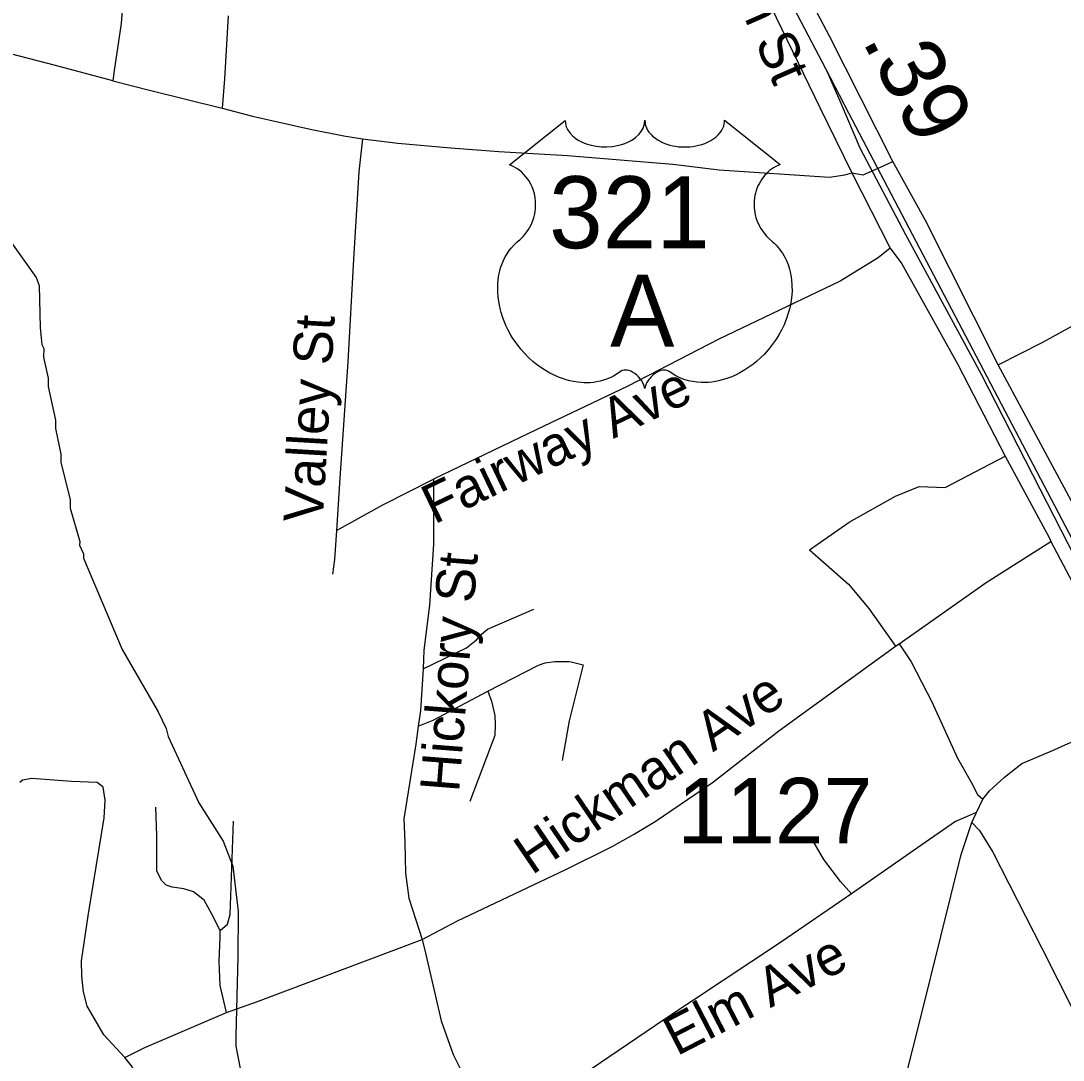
# Model space of a CAD drawing. Extents: x 1159738 to 1321356, y 736314 to 882035.
# Drawn here: x 1258783 to 1260772, y 771364 to 773349 of the extents above; entities that cross this region are included whole.
import ezdxf

# ---------------------------------------------------------------- set-up
doc = ezdxf.new("R2010")
doc.units = 0
for name, color, linetype in [('Exist Hydrographic Misc Water Feature', 7, 'Continuous'), ('Exist Railroad Mainline', 7, 'Continuous'), ('Exist Railroad Siding', 7, 'Continuous'), ('Exist Road Non-System Type 51', 7, 'Continuous'), ('Exist Road Non-System Type 51 Label', 7, 'Continuous'), ('Exist Road Primary US Attributed', 7, 'Continuous'), ('Exist Road Primary US Label', 7, 'Continuous'), ('Exist Road Primary US Mileage Hundredths English Label', 7, 'Continuous'), ('Exist Road Primary US Shield CELL', 7, 'Continuous'), ('Exist Road Primary US Shield Number Label', 7, 'Continuous'), ('Exist Road Secondary Type 51 Attributed', 7, 'Continuous'), ('Exist Road Secondary Type 51 Number Label', 7, 'Continuous')]:
    doc.layers.add(name, color=color, linetype=linetype)

msp = doc.modelspace()

# ---------------------------------------------------------------- linework, layer by layer
at = {"layer": 'Exist Hydrographic Misc Water Feature'}
msp.add_lwpolyline([(1258754.1, 772940.3), (1258812.1, 772858.7), (1258817.6, 772843), (1258819.7, 772762.6), (1258822.7, 772730.5), (1258826.6, 772723), (1258826.2, 772706.6), (1258835.1, 772666.2), (1258834.7, 772650.7), (1258849, 772586.4), (1258848.7, 772570), (1258859.4, 772521.3), (1258859, 772505.7), (1258877.1, 772433.9), (1258876.7, 772417.8), (1258895.2, 772354.5), (1258894.9, 772347.3), (1258902.5, 772330.9), (1258902.4, 772322.9), (1258975.9, 772148.4), (1259045, 772029.1), (1259060.2, 771997.6), (1259063.8, 771982.4), (1259122.6, 771855.7), (1259168.9, 771782.3), (1259187.5, 771734.4), (1259197.4, 771648.3), (1259197.3, 771561.2), (1259193.3, 771410.5), (1259193.3, 771391), (1259201.7, 771348)], dxfattribs=at)
at = {"layer": 'Exist Railroad Mainline'}
for points in [[(1260319.6, 773256.9), (1260111.3, 773654.3), (1260003.5, 773864.3), (1259957.9, 773950.3), (1259866.2, 774130.7), (1259736.8, 774375.1), (1259697.8, 774450), (1259600.8, 774632.4), (1259538.4, 774750.9), (1259509.6, 774810.2)], [(1260906.3, 772137.5), (1260491.9, 772927.5), (1260363.4, 773172.2), (1260319.6, 773256.9)]]:
    msp.add_lwpolyline(points, dxfattribs=at)
at = {"layer": 'Exist Railroad Siding'}
msp.add_lwpolyline([(1260319.6, 773256.9), (1260347.9, 773191.6), (1260384.1, 773106), (1260471.2, 772940.5), (1260616, 772674), (1260728.1, 772455.3), (1260835.1, 772246.1), (1260868, 772194.6), (1260906.3, 772137.5)], dxfattribs=at)
at = {"layer": 'Exist Road Non-System Type 51'}
msp.add_line((1260369.1, 773058.6), (1260442.1, 772914.8), dxfattribs=at)
for points in [[(1259091.7, 774680), (1259078.3, 774521.3), (1259061.3, 774345.2), (1259046.1, 774192.5), (1259032.6, 774029.8), (1259000.4, 773666), (1258986.4, 773502.1), (1258974.1, 773343.7), (1258961.2, 773253.6), (1258958.3, 773234.3)], [(1259984.8, 773840.1), (1260033.1, 773741.2), (1260152.1, 773505), (1260307.7, 773183.2), (1260369.1, 773058.6)], [(1259178.7, 773358.4), (1259171.8, 773237.9), (1259167.2, 773181.6)], [(1258958.3, 773234.3), (1258848.8, 773263), (1258656.6, 773312.8), (1258554.4, 773338.7)], [(1258958.3, 773234.3), (1259030.8, 773215.8), (1259167.2, 773181.6)], [(1259167.2, 773181.6), (1259225.2, 773166.5), (1259338.2, 773141.3), (1259399.4, 773129.2), (1259435.1, 773123.4)], [(1259435.1, 773123.4), (1259428.1, 773060.1), (1259417.7, 772893.5), (1259406.8, 772697.2), (1259391.4, 772475.5), (1259385.2, 772375.3)], [(1259435.1, 773123.4), (1259502.4, 773115.2), (1259603.7, 773106.4), (1259695, 773099.4), (1259826.6, 773091.6), (1260027.2, 773074.9), (1260115.9, 773064.3), (1260326.7, 773050), (1260355.7, 773054.3), (1260369.1, 773058.6)], [(1260369.1, 773058.6), (1260390.8, 773054.8), (1260423.7, 773069.1), (1260447, 773080)], [(1260648.5, 772691.6), (1260733.6, 772735.1), (1260875.8, 772813.5), (1260945.5, 772851.3), (1260954.2, 772858.1), (1260956.1, 772873.6), (1260954.2, 772891), (1260946.4, 772945.2)], [(1260442.1, 772914.8), (1260419.1, 772895.8), (1260346.6, 772851.3), (1260115.4, 772741), (1259941.3, 772650.9), (1259766.2, 772567.7), (1259570.6, 772473.7)], [(1260442.1, 772914.8), (1260464.3, 772884.3), (1260570.7, 772693.6), (1260661.6, 772517.5)], [(1260288.4, 772338.6), (1260363.8, 772391.6), (1260452.4, 772441), (1260497.7, 772459.3), (1260547.5, 772457.8), (1260661.6, 772517.5)], [(1260661.6, 772517.5), (1260746.4, 772361.1), (1260749.1, 772354.4)], [(1259385.2, 772375.3), (1259473.8, 772424.5), (1259570.6, 772473.7)], [(1259570.6, 772473.7), (1259570.6, 772349.5), (1259563.1, 772232.9), (1259552.1, 772146.9), (1259550.9, 772111.6), (1259545.4, 772031.5), (1259541.4, 772001.7), (1259537, 771967.7), (1259514, 771825), (1259515.9, 771779.5), (1259516.8, 771721.4), (1259523.3, 771673.4), (1259548.6, 771594.3)], [(1259385.2, 772375.3), (1259381.8, 772320.3), (1259377.7, 772292.4)], [(1260452.4, 772154.8), (1260459.2, 772159.3), (1260625.3, 772276.3), (1260749.1, 772354.4)], [(1260749.1, 772354.4), (1260936.5, 771999.3)], [(1260288.4, 772338.6), (1260362.9, 772272.7), (1260401.5, 772226.7), (1260452.4, 772154.8)], [(1259550.9, 772111.6), (1259633.2, 772151.5), (1259652.8, 772167), (1259661.5, 772177.1), (1259673.7, 772187.2), (1259762.1, 772225)], [(1259548.6, 771594.3), (1259616.4, 771630.1), (1259823.4, 771728.4), (1259911.5, 771772.2), (1259952.5, 771795.1), (1259993.5, 771820.1), (1260103.2, 771894.6), (1260229.5, 771992.7), (1260452.4, 772154.8)], [(1260459.2, 772159.3), (1260482.1, 772125), (1260521.8, 772048.2), (1260570.9, 771940.9), (1260597.1, 771895.1), (1260609.2, 771871.5), (1260619.3, 771862.8)], [(1259674.3, 772068.5), (1259770.8, 772118.5), (1259783.6, 772122.5), (1259801.8, 772125.2), (1259818, 772125.2), (1259829.4, 772125.2), (1259833.5, 772124.6), (1259856.4, 772119.2), (1259829.4, 772011.8), (1259816, 771936.2)], [(1259541.4, 772001.7), (1259569.8, 772013.2), (1259674.3, 772068.5)], [(1259674.3, 772068.5), (1259681.1, 772049.6), (1259687.8, 772022), (1259688.5, 772005.1), (1259687.8, 771984.2), (1259639.9, 771857.9)], [(1258981.6, 771369.2), (1258941, 771412.6), (1258924.4, 771441.2), (1258909.7, 771467), (1258902.3, 771494.7), (1258899.5, 771524.3), (1258898.6, 771553.8), (1258911.5, 771639.6), (1258942, 771827), (1258943.8, 771860.3), (1258940.2, 771885.2), (1258928.2, 771894.4), (1258879.3, 771896.2), (1258803.7, 771901.8), (1258786.2, 771899), (1258780.7, 771894.4)], [(1259163.2, 771611.7), (1259146.6, 771644), (1259132.8, 771669.8), (1259112.5, 771685.5), (1259094, 771691.1), (1259071.9, 771694.8), (1259059.9, 771698.4), (1259051.6, 771706.8), (1259042.4, 771725.2), (1259042.4, 771792.6), (1259040.6, 771847.5)], [(1260606.1, 771836.9), (1260589.2, 771829.5), (1260567, 771820), (1260509.2, 771779.6), (1260368.6, 771682)], [(1259163.2, 771611.7), (1259177, 771623.7), (1259182.5, 771642.2), (1259189, 771820.2)], [(1260598.4, 771817.9), (1260612.6, 771802.8), (1260638, 771761.3), (1260731.5, 771578.1), (1260823, 771397.7), (1260928.4, 771227.4), (1260944.5, 771194.4), (1260949.2, 771177.4), (1260951.1, 771152.8), (1260954.9, 771113.2), (1260950.1, 771026.3), (1260932.2, 770742.8), (1260926.6, 770604), (1260928.5, 770587.7), (1260931.3, 770574.5), (1260938.8, 770566), (1260949.2, 770559.4), (1260988.8, 770557.5), (1261245.5, 770546.1), (1261313.4, 770543.3)], [(1260368.6, 771682), (1260347.1, 771705.6), (1260315.4, 771747.3), (1260294.6, 771783.7)], [(1260368.6, 771682), (1260232.7, 771589.1), (1260012.3, 771442.6), (1259799.9, 771298.8), (1259722, 771243.2), (1259707.2, 771231.1), (1259702.1, 771219)], [(1259175.2, 771454.9), (1259163.2, 771506.5), (1259161.3, 771552.7), (1259163.2, 771598.8), (1259163.2, 771611.7)], [(1258981.6, 771369.2), (1259019.4, 771388.6), (1259175.2, 771454.9), (1259234.3, 771476.5), (1259548.6, 771594.3)], [(1259548.6, 771594.3), (1259555.6, 771565.7), (1259585.1, 771439.3), (1259608.1, 771374.7), (1259650.5, 771289.8), (1259691.1, 771227.3), (1259702.1, 771219)], [(1258951.7, 770472), (1258976.2, 770828.2), (1259002.8, 771086.6), (1259020.7, 771249.4), (1259022.6, 771293.2), (1259013.1, 771322.5), (1258994.3, 771353.6), (1258981.6, 771369.2)]]:
    msp.add_lwpolyline(points, dxfattribs=at)
at = {"layer": 'Exist Road Primary US Attributed'}
msp.add_lwpolyline([(1261029.9, 772033.6), (1260994.8, 772079.7), (1260895.7, 772228.5), (1260864.5, 772289.7), (1260648.5, 772691.6), (1260509.8, 772967.6), (1260447, 773080), (1260326.6, 773319.6), (1260109.4, 773730.3), (1260051.4, 773845.3), (1260036.2, 773873.9)], dxfattribs=at)
at = {"layer": 'Exist Road Primary US Shield CELL'}
msp.add_lwpolyline([(1259821.9, 773158.5), (1259822.2, 773154.1), (1259823.2, 773148.8), (1259824, 773146.1), (1259826.5, 773141), (1259830.5, 773134.9), (1259836.1, 773128.9), (1259842.5, 773123.7), (1259846.7, 773121), (1259854, 773117.1), (1259862.2, 773113.6), (1259871.4, 773111), (1259880.7, 773109.1), (1259890.9, 773108), (1259901.1, 773107.8), (1259912, 773108.6), (1259924, 773110.9), (1259929.6, 773112.4), (1259935.8, 773114.5), (1259941.6, 773116.9), (1259947.9, 773120.3), (1259953, 773123.5), (1259957, 773126.4), (1259962.7, 773131.8), (1259967.1, 773137.4), (1259969, 773140.6), (1259970.7, 773143.6), (1259972.9, 773150), (1259973.5, 773152.8), (1259974, 773158.7), (1259974.3, 773153.7), (1259974.8, 773150.7), (1259975.7, 773147.7), (1259976.9, 773144.5), (1259979.2, 773139.9), (1259981.7, 773136.2), (1259986.4, 773130.6), (1259989.4, 773127.8), (1259992.1, 773125.6), (1259999.3, 773120.6), (1260007.7, 773116.4), (1260011.9, 773114.6), (1260016.1, 773113.1), (1260021.5, 773111.4), (1260027.1, 773110.1), (1260032.6, 773109.2), (1260038.3, 773108.3), (1260044.1, 773107.9), (1260048.8, 773107.8), (1260054.5, 773107.8), (1260059.9, 773108.2), (1260065.3, 773108.8), (1260071.4, 773109.8), (1260076.2, 773110.9), (1260082.6, 773112.5), (1260088.4, 773114.6), (1260093.5, 773116.8), (1260100.1, 773120.3), (1260105.4, 773123.6), (1260109.3, 773126.7), (1260113.9, 773131), (1260118.3, 773136.1), (1260120.9, 773139.8), (1260122.7, 773143.6), (1260124.4, 773147.7), (1260125.4, 773151.9), (1260125.9, 773155.6), (1260126, 773158.8), (1260232.3, 773074.1), (1260229.8, 773073.2), (1260224, 773070.3), (1260219.5, 773067.6), (1260212.2, 773062.5), (1260209, 773059.7), (1260205.9, 773056.7), (1260203, 773053.6), (1260200.5, 773050.6), (1260197.4, 773046.4), (1260194.6, 773042.1), (1260191.9, 773037.4), (1260189.9, 773033.3), (1260186.7, 773024.8), (1260185.1, 773019.4), (1260184.1, 773014.8), (1260182.8, 773005.3), (1260182.5, 773000.8), (1260182.5, 772996.3), (1260182.8, 772991.6), (1260183.2, 772987.1), (1260184, 772982.4), (1260184.8, 772978.2), (1260186.1, 772973.1), (1260188, 772967.2), (1260190.3, 772961.5), (1260195.2, 772952.3), (1260201.4, 772942.9), (1260205.9, 772937.6), (1260210.3, 772933.1), (1260216.8, 772927.5), (1260220.4, 772924.4), (1260224.5, 772920.3), (1260231.1, 772912.6), (1260233.8, 772909), (1260236.5, 772904.9), (1260239, 772900.7), (1260241.6, 772896.1), (1260243.6, 772892.2), (1260247.3, 772883.1), (1260250, 772874.2), (1260251.3, 772869.6), (1260253.3, 772859.2), (1260254, 772854), (1260254.8, 772843.8), (1260254.9, 772831.5), (1260253.9, 772819.8), (1260251.7, 772806.2), (1260249.9, 772798), (1260247.1, 772788.6), (1260244.4, 772780.3), (1260239.6, 772768.2), (1260235.3, 772759.4), (1260229.7, 772749.1), (1260225.8, 772742.9), (1260221.4, 772736.3), (1260215.8, 772728.6), (1260209.3, 772720.4), (1260201.4, 772711.8), (1260195.1, 772705.5), (1260186.8, 772698.1), (1260181.8, 772693.9), (1260174.6, 772688.5), (1260164.8, 772682), (1260155.2, 772676.4), (1260146.9, 772672.2), (1260139.7, 772669.1), (1260130.2, 772665.5), (1260114.6, 772661.1), (1260108.8, 772660), (1260102.1, 772658.9), (1260095.7, 772658.3), (1260089.6, 772657.9), (1260081.3, 772657.9), (1260073.1, 772658.6), (1260065.3, 772659.7), (1260057.2, 772661.4), (1260048.7, 772663.9), (1260041, 772666.9), (1260033.2, 772670.8), (1260020.1, 772679), (1260016.3, 772681.1), (1260014.2, 772681.6), (1260009.1, 772681.9), (1260004.3, 772680.9), (1259999.4, 772678.9), (1259996.5, 772677.3), (1259992.5, 772674.8), (1259989.5, 772672.4), (1259985.9, 772668.9), (1259983.4, 772666), (1259981.5, 772663.8), (1259977.8, 772657.9), (1259976.4, 772655.2), (1259975.1, 772651.6), (1259973.8, 772646.3), (1259972.2, 772653), (1259970.2, 772657.4), (1259968, 772661.1), (1259965.6, 772664.5), (1259961.9, 772668.7), (1259958.6, 772671.9), (1259954.6, 772675.2), (1259950.3, 772677.8), (1259946.9, 772679.5), (1259943.7, 772680.7), (1259939.9, 772681.7), (1259936.8, 772681.9), (1259934.2, 772681.9), (1259930.7, 772681.1), (1259925.8, 772677.6), (1259921.3, 772674.5), (1259916.3, 772671.4), (1259910.4, 772668.2), (1259906.1, 772666.2), (1259901, 772664.2), (1259894.9, 772662.2), (1259888.4, 772660.5), (1259881.7, 772659.2), (1259875.8, 772658.3), (1259869.5, 772657.7), (1259863.7, 772657.5), (1259857.8, 772657.6), (1259852.2, 772658), (1259845.7, 772658.6), (1259837.7, 772659.8), (1259831, 772661.3), (1259824, 772663.2), (1259816.8, 772665.4), (1259809.1, 772668.4), (1259799.4, 772672.6), (1259792.7, 772676), (1259782.1, 772682.1), (1259769.7, 772690.7), (1259760.3, 772698.3), (1259753.4, 772704.5), (1259743.3, 772714.8), (1259737.4, 772721.6), (1259728, 772733.6), (1259722.1, 772742.3), (1259718.2, 772748.7), (1259712.6, 772759), (1259709.5, 772765.5), (1259705.4, 772774.9), (1259702.3, 772783.5), (1259699.6, 772791.7), (1259698.2, 772796.9), (1259696.2, 772806), (1259695, 772812.5), (1259693.8, 772821.3), (1259693.1, 772830.7), (1259693, 772839.3), (1259693.2, 772846.5), (1259694.1, 772854.8), (1259695.5, 772863.7), (1259697.2, 772871.3), (1259698.7, 772876.7), (1259701, 772883.4), (1259703.9, 772890.7), (1259707.5, 772897.8), (1259710.8, 772903.6), (1259715, 772909.9), (1259719.2, 772915.2), (1259724.6, 772921.1), (1259730.2, 772926.5), (1259735.4, 772930.7), (1259741.6, 772936.8), (1259744.8, 772940.4), (1259748.6, 772945.5), (1259751.7, 772950.2), (1259754.2, 772954.4), (1259757.4, 772960.6), (1259759.3, 772965.3), (1259761.8, 772972.4), (1259763, 772977.5), (1259764.3, 772983.9), (1259765.1, 772990), (1259765.4, 772997.6), (1259765.2, 773003.9), (1259764.4, 773011.2), (1259763, 773018.3), (1259761.3, 773024.4), (1259758.7, 773031.5), (1259756.3, 773036.6), (1259752.2, 773043.6), (1259747.7, 773050.1), (1259743, 773055.3), (1259738.3, 773060), (1259733.8, 773063.6), (1259729.5, 773066.6), (1259724.1, 773069.9), (1259718.9, 773072.5), (1259715.6, 773073.8)], close=True, dxfattribs=at)
at = {"layer": 'Exist Road Secondary Type 51 Attributed'}
msp.add_lwpolyline([(1260472, 771333), (1260500.4, 771444), (1260577.8, 771757), (1260598.4, 771817.9), (1260606.2, 771835.7), (1260619.3, 771862.8), (1260632, 771878.3), (1260660.5, 771904.8), (1260693.8, 771930.3), (1260750.6, 771954.8), (1260812.1, 771982.1)], dxfattribs=at)

# ---------------------------------------------------------------- texts
at = {"layer": 'Exist Road Non-System Type 51 Label'}
for s, rotation, p in [('Valley St', 86.6494, (1259358.8, 772389.4)), ('Fairway Ave', 25.5732, (1259571.8, 772386.5)), ('Hickory St', 85.4902, (1259619.3, 771874.6)), ('Hickman Ave', 34.2155, (1259758.3, 771716.5)), ('Elm Ave', 27.2913, (1260035, 771371.2))]:
    msp.add_text(s, height=75, rotation=rotation, dxfattribs=at).set_placement(p)
at = {"layer": 'Exist Road Primary US Label'}
msp.add_text('Main St', height=75, rotation=293.5802, dxfattribs=at).set_placement((1260085.3, 773533.5))
at = {"layer": 'Exist Road Primary US Mileage Hundredths English Label'}
msp.add_text('.39', height=125, rotation=297.4728, dxfattribs=at).set_placement((1260387.7, 773311.2))
at = {"layer": 'Exist Road Primary US Shield Number Label'}
for s, p in [('321', (1259791.2, 772914.4)), ('A', (1259907.7, 772726.4))]:
    msp.add_text(s, height=137.5, dxfattribs=at).set_placement(p)
at = {"layer": 'Exist Road Secondary Type 51 Number Label'}
msp.add_text('1127', height=125, dxfattribs=at).set_placement((1260036.2, 771778.1))
msp.add_text('1127', height=125, dxfattribs=at).set_placement((1260036.2, 771778.1))
msp.add_text('1127', height=125, dxfattribs=at).set_placement((1260036.2, 771778.1))
msp.add_text('1127', height=125, dxfattribs=at).set_placement((1260036.2, 771778.1))
msp.add_text('1127', height=125, dxfattribs=at).set_placement((1260036.2, 771778.1))
msp.add_text('1127', height=125, dxfattribs=at).set_placement((1260036.2, 771778.1))
msp.add_text('1127', height=125, dxfattribs=at).set_placement((1260036.2, 771778.1))

doc.saveas('drawing.dxf')
